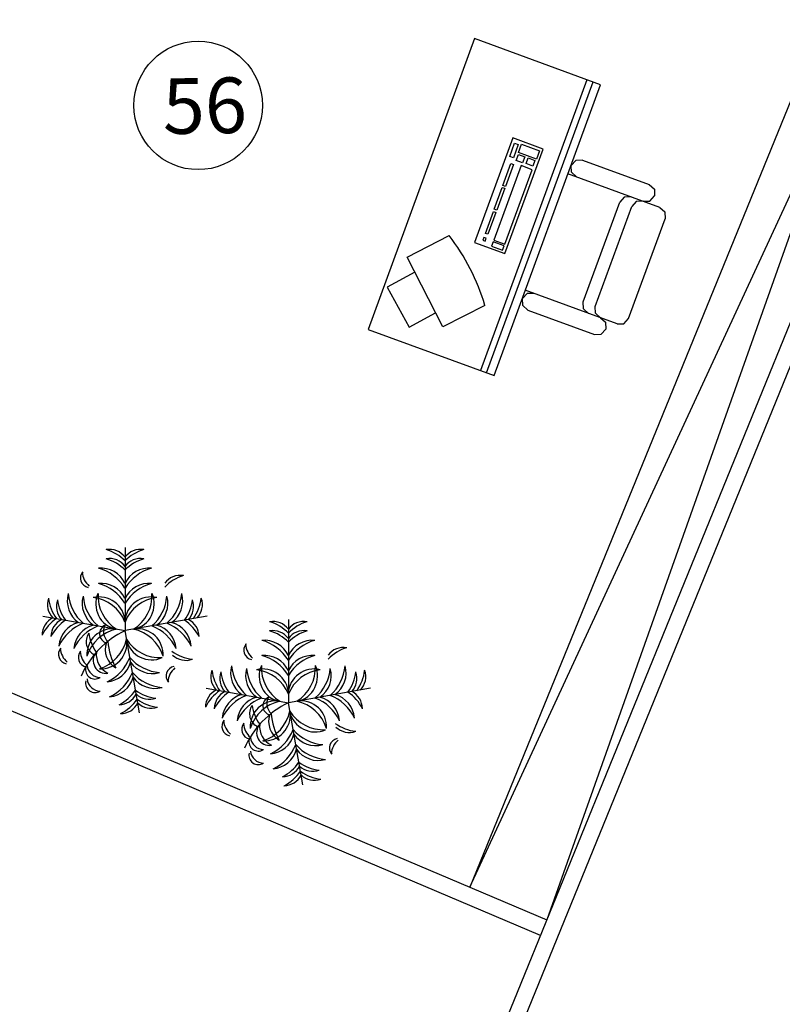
# Model space of a CAD drawing. Header units: inches. Extents: x 424 to 2043, y -237 to 445.
# Tile 479 of 656: x 950.62 to 955.2, y -101.63 to -95.72. Entities that reach past the tile are written whole.
import ezdxf

# ---------------------------------------------------------------- set-up
doc = ezdxf.new("R2010")
doc.units = ezdxf.units.IN
doc.header["$MEASUREMENT"] = 0
doc.layers.add('1', color=8, linetype='Continuous')
doc.layers.add('A-WALL', color=113, linetype='Continuous', lineweight=9)
doc.styles.get("Standard").update_dxf_attribs({"font": 'arial.ttf'})

# ---------------------------------------------------------------- blocks, each defined once
blk = doc.blocks.new('A$C1DA77F6D')
at = {"color": 83}
for p in [(0.4975, 0.9979), (0.0051, 0.5847), (0.9899, 0.5847), (0.5843, 0.0055)]:
    blk.add_line(p, (0.4975, 0.4979), dxfattribs=at)
for centre, radius, start, end in [((0.4045, 0.8704), 0.1154, 36.28997, 99.62433), ((0.3109, 0.7353), 0.2598, 44.07628, 73.37936), ((0.5905, 0.8704), 0.1154, 80.37567, 143.71003), ((0.6841, 0.7353), 0.2598, 106.62064, 135.92372), ((0.4045, 0.8154), 0.1154, 36.28997, 99.62433), ((0.3109, 0.6802), 0.2598, 44.07628, 73.37936), ((0.5905, 0.8154), 0.1154, 80.37567, 143.71003), ((0.6841, 0.6802), 0.2598, 106.62064, 135.92372), ((0.2876, 0.8136), 0.0575, 139.742, 258.74753), ((0.3655, 0.8591), 0.1251, 184.61802, 228.21064), ((0.3529, 0.7132), 0.1598, 25.24891, 95.39371), ((0.2687, 0.6134), 0.2679, 31.37119, 75.03657), ((0.6421, 0.7132), 0.1598, 84.60629, 154.75109), ((0.7263, 0.6134), 0.2679, 104.96343, 148.62881), ((0.8287, 0.7144), 0.1154, 80.37567, 143.71003), ((0.9223, 0.5792), 0.2598, 106.62064, 135.92372), ((0.3529, 0.6222), 0.1598, 25.24891, 95.39371), ((0.2687, 0.5225), 0.2679, 31.37119, 75.03657), ((0.6421, 0.6222), 0.1598, 84.60629, 154.75109), ((0.7263, 0.5225), 0.2679, 104.96343, 148.62881), ((0.3106, 0.6776), 0.1598, 164.60629, 234.75109), ((0.4234, 0.7432), 0.2679, 184.96343, 228.62881), ((0.4782, 0.658), 0.1558, 156.36542, 256.57406), ((0.5709, 0.7074), 0.2357, 176.81221, 238.33354), ((0.4241, 0.7074), 0.2357, 301.66646, 3.18779), ((0.5168, 0.658), 0.1558, 283.42594, 23.63458), ((0.5716, 0.7432), 0.2679, 311.37119, 355.03657), ((0.6844, 0.6776), 0.1598, 305.24891, 15.39371), ((0.1477, 0.654), 0.1154, 160.37567, 223.71003), ((0.297, 0.7227), 0.2598, 186.62064, 215.92372), ((0.201, 0.6446), 0.1154, 160.37567, 223.71003), ((0.3503, 0.7133), 0.2598, 186.62064, 215.92372), ((0.4002, 0.6618), 0.1598, 164.60629, 234.75109), ((0.513, 0.7275), 0.2679, 184.96343, 228.62881), ((0.3431, 0.5446), 0.1558, 3.42594, 103.63458), ((0.2784, 0.462), 0.2357, 21.66646, 83.18779), ((0.6519, 0.5446), 0.1558, 76.36542, 176.57406), ((0.7166, 0.462), 0.2357, 96.81221, 158.33354), ((0.482, 0.7275), 0.2679, 311.37119, 355.03657), ((0.5948, 0.6618), 0.1598, 305.24891, 15.39371), ((0.6447, 0.7133), 0.2598, 324.07628, 353.37936), ((0.794, 0.6446), 0.1154, 316.28997, 19.62433), ((0.6972, 0.7226), 0.2598, 324.07628, 353.37936), ((0.8465, 0.6539), 0.1154, 316.28997, 19.62433), ((0.1154, 0.4708), 0.1154, 116.28997, 179.62433), ((0.2322, 0.3552), 0.2598, 124.07628, 153.37936), ((0.1687, 0.4614), 0.1154, 116.28997, 179.62433), ((0.2855, 0.3458), 0.2598, 124.07628, 153.37936), ((0.2604, 0.3929), 0.1598, 105.24891, 175.39371), ((0.344, 0.2926), 0.2679, 111.37119, 155.03657), ((0.651, 0.2926), 0.2679, 24.96343, 68.62881), ((0.7346, 0.3929), 0.1598, 4.60629, 74.75109), ((0.7095, 0.3458), 0.2598, 26.62064, 55.92372), ((0.8263, 0.4614), 0.1154, 0.37567, 63.71003), ((0.35, 0.3771), 0.1598, 105.24891, 175.39371), ((0.4336, 0.2768), 0.2679, 111.37119, 155.03657), ((0.7299, 0.0102), 0.5402, 115.47721, 156.6585), ((0.3513, 0.4321), 0.0869, 144.98654, 244.40339), ((0.4246, 0.354), 0.1558, 83.42594, 183.63458), ((0.4948, 0.2759), 0.2357, 101.66646, 163.18779), ((0.528, 0.5149), 0.25, 187.57587, 215.89417), ((0.4012, 0.4791), 0.0563, 114.22575, 255.12788), ((0.446, 0.492), 0.078, 150.43977, 228.66943), ((0.5002, 0.2759), 0.2357, 16.81221, 78.33354), ((0.5704, 0.354), 0.1558, 356.36542, 96.57406), ((0.5614, 0.2768), 0.2679, 24.96343, 68.62881), ((0.645, 0.3771), 0.1598, 4.60629, 74.75109), ((0.2755, 0.4952), 0.2357, 286.81221, 348.33354), ((0.3536, 0.425), 0.1558, 266.36542, 6.57406), ((0.5085, 0.3854), 0.1295, 161.44767, 239.36723), ((0.815, 0.4732), 0.4224, 185.40074, 208.13904), ((0.6577, 0.4786), 0.1558, 193.42594, 293.63458), ((0.707, 0.5712), 0.2357, 211.66646, 273.18779), ((0.1559, 0.3561), 0.0575, 139.742, 258.74753), ((0.2338, 0.4016), 0.1251, 184.61802, 228.21064), ((0.275, 0.3373), 0.0575, 139.742, 258.74753), ((0.3529, 0.3828), 0.1251, 184.61802, 228.21064), ((0.3835, 0.3184), 0.0766, 138.87442, 278.97626), ((0.45, 0.3552), 0.125, 173.75364, 244.09705), ((0.9316, 0.5843), 0.2598, 234.07628, 263.37936), ((0.2765, 0.4339), 0.2679, 294.96343, 338.62881), ((0.3767, 0.3503), 0.1598, 274.60629, 344.75109), ((0.7271, 0.5134), 0.2679, 221.37119, 265.03657), ((0.6615, 0.4005), 0.1598, 215.24891, 285.39371), ((0.8629, 0.435), 0.1154, 226.28997, 289.62433), ((0.3174, 0.2647), 0.057, 167.05775, 302.85325), ((0.3502, 0.2968), 0.08, 185.18449, 268.65396), ((0.2923, 0.3444), 0.2679, 294.96343, 338.62881), ((0.7429, 0.4238), 0.2679, 221.37119, 265.03657), ((0.8015, 0.2263), 0.0575, 101.25247, 220.258), ((0.8794, 0.1808), 0.1251, 131.78936, 175.38198), ((0.3174, 0.1832), 0.057, 167.05775, 302.85325), ((0.3502, 0.2153), 0.08, 185.18449, 268.65396), ((0.3925, 0.2608), 0.1598, 274.60629, 344.75109), ((0.6773, 0.311), 0.1598, 215.24891, 285.39371), ((0.3454, 0.2859), 0.2598, 296.62064, 325.92372), ((0.7129, 0.3507), 0.2598, 234.07628, 263.37936), ((0.461, 0.1691), 0.1154, 270.37567, 333.71003), ((0.3549, 0.2322), 0.2598, 296.62064, 325.92372), ((0.4705, 0.1154), 0.1154, 270.37567, 333.71003), ((0.6442, 0.2014), 0.1154, 226.28997, 289.62433), ((0.7224, 0.297), 0.2598, 234.07628, 263.37936), ((0.6537, 0.1477), 0.1154, 226.28997, 289.62433)]:
    blk.add_arc(centre, radius, start, end, dxfattribs=at)
blk = doc.blocks.new('A$C1F663A27')
at = {"color": 1}
for p, q in [((0.4123, 0.55), (0.4265, 0.5859)), ((0.4265, 0.5859), (0.4623, 0.6)), ((0.4982, 0.5859), (0.4623, 0.6)), ((0.5123, 0.55), (0.4982, 0.5859)), ((0.5123, 0.05), (0.5123, 0.6018)), ((1.2123, 0.05), (1.2123, 0.6018)), ((1.2123, 0.55), (1.2265, 0.5859)), ((1.2265, 0.5859), (1.2623, 0.6)), ((1.2982, 0.5859), (1.2623, 0.6)), ((1.3123, 0.55), (1.2982, 0.5859)), ((0.4123, 0.55), (0.4123, 0.15)), ((1.3123, 0.55), (1.3123, 0.15)), ((0.5123, 0.2223), (0.5265, 0.2582)), ((0.5265, 0.2582), (0.5623, 0.2723)), ((0.5623, 0.2723), (1.1623, 0.2723)), ((1.1982, 0.2582), (1.1623, 0.2723)), ((1.2123, 0.2223), (1.1982, 0.2582)), ((0.5123, 0.15), (0.5265, 0.1859)), ((0.5265, 0.1859), (0.5623, 0.2)), ((0.5623, 0.2), (1.1623, 0.2)), ((1.1982, 0.1859), (1.1623, 0.2)), ((1.2123, 0.15), (1.1982, 0.1859)), ((0.4123, 0.15), (0.4265, 0.1141)), ((0.4265, 0.1141), (0.4623, 0.1)), ((0.4982, 0.1141), (0.4623, 0.1)), ((0.5123, 0.15), (0.4982, 0.1141)), ((1.2123, 0.15), (1.2265, 0.1141)), ((1.2265, 0.1141), (1.2623, 0.1)), ((1.2982, 0.1141), (1.2623, 0.1)), ((1.3123, 0.15), (1.2982, 0.1141)), ((0.5123, 0.05), (0.5265, 0.0141)), ((0.5265, 0.0141), (0.5623, 0)), ((1.1982, 0.0141), (1.1623, 0)), ((1.2123, 0.05), (1.1982, 0.0141)), ((0.5623, 0), (1.1623, 0))]:
    blk.add_line(p, q, dxfattribs=at)
at = {"layer": '1', "color": 1}
for p, q in [((0, 1.358), (0, 0.6018)), ((1.747, 1.358), (0, 1.358)), ((0.2614, 1.3388), (0.0911, 1.1457)), ((0.3938, 1.222), (0.2614, 1.3388)), ((1.747, 0.6018), (1.747, 1.358)), ((0.1581, 0.9671), (0.4589, 1.2923)), ((0.4589, 1.2923), (0.6546, 1.1111)), ((0.0911, 1.1457), (0.219, 1.033)), ((0.3538, 0.786), (0.1581, 0.9671)), ((1.2947, 0.9632), (0.6671, 0.9632)), ((0.6671, 0.9632), (0.6671, 0.7803)), ((1.2947, 0.7803), (1.2947, 0.9632)), ((0.7123, 0.9234), (0.6952, 0.9234)), ((0.6952, 0.9234), (0.6952, 0.9097)), ((0.6952, 0.9097), (0.7123, 0.9097)), ((0.7123, 0.9097), (0.7123, 0.9234)), ((0.7361, 0.9234), (0.8675, 0.9234)), ((0.7361, 0.908), (0.7361, 0.9234)), ((0.8675, 0.908), (0.7361, 0.908)), ((0.8675, 0.9234), (0.8675, 0.908)), ((0.8811, 0.9234), (1.0125, 0.9234)), ((0.8811, 0.908), (0.8811, 0.9234)), ((1.0125, 0.908), (0.8811, 0.908)), ((1.0125, 0.9234), (1.0125, 0.908)), ((1.0244, 0.9234), (1.1557, 0.9234)), ((1.0244, 0.908), (1.0244, 0.9234)), ((1.1557, 0.908), (1.0244, 0.908)), ((1.1557, 0.9234), (1.1557, 0.908)), ((1.1813, 0.9012), (1.2188, 0.9012)), ((1.1813, 0.8637), (1.1813, 0.9012)), ((1.1915, 0.9438), (1.27, 0.9438)), ((1.1915, 0.9217), (1.1915, 0.9438)), ((1.27, 0.9217), (1.1915, 0.9217)), ((1.2188, 0.9012), (1.2188, 0.8637)), ((1.2291, 0.9046), (1.2785, 0.9046)), ((1.2291, 0.7972), (1.2291, 0.9046)), ((1.27, 0.9438), (1.27, 0.9217)), ((1.2785, 0.9046), (1.2785, 0.7972)), ((0.7071, 0.8654), (0.6798, 0.8654)), ((0.6798, 0.8654), (0.6798, 0.8006)), ((0.7071, 0.8006), (0.7071, 0.8654)), ((1.1643, 0.8654), (0.7174, 0.8654)), ((0.7174, 0.8654), (0.7174, 0.7989)), ((1.1643, 0.7989), (1.1643, 0.8654)), ((1.2188, 0.8637), (1.1813, 0.8637)), ((1.1847, 0.8432), (1.2188, 0.8432)), ((1.1847, 0.8023), (1.1847, 0.8432)), ((1.2188, 0.8432), (1.2188, 0.8023)), ((0.6671, 0.7803), (1.2947, 0.7803)), ((0.6798, 0.8006), (0.7071, 0.8006)), ((0.7174, 0.7989), (1.1643, 0.7989)), ((1.2188, 0.8023), (1.1847, 0.8023)), ((1.2785, 0.7972), (1.2291, 0.7972)), ((1.747, 0.6839), (0, 0.6839)), ((0, 0.6466), (1.747, 0.6466)), ((0, 0.6018), (1.747, 0.6018))]:
    blk.add_line(p, q, dxfattribs=at)
blk.add_arc((-0.3794, 1.766), 1.224, 306.8019, 327.6514, dxfattribs=at)

msp = doc.modelspace()

# ---------------------------------------------------------------- linework, layer by layer
for p, q in [((957.4063, -90.9053), (953.7847, -101.1187)), ((953.3243, -100.9235), (957.8693, -91.094))]:
    msp.add_line(p, q)
msp.add_circle((951.6937, -96.2317), 0.3854)
at = {"layer": 'A-WALL', "lineweight": 25}
for p, q in [((957.4063, -90.9053), (953.3243, -100.9235)), ((957.8693, -91.094), (952.506, -104.2571)), ((952.5982, -104.2956), (957.9532, -91.153)), ((944.5775, -97.2139), (953.7847, -101.1187)), ((944.5384, -97.306), (953.7457, -101.2108))]:
    msp.add_line(p, q, dxfattribs=at)

# ---------------------------------------------------------------- block references
at = {"xscale": 1.063717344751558, "yscale": 1.063717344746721, "zscale": 1.063717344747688, "rotation": 69.89258904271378}
msp.add_blockref('A$C1F663A27', (954.0699, -98.0726), dxfattribs=at)
at = {"color": 149}
for p in [(950.7573, -99.8819), (951.7374, -100.3144)]:
    msp.add_blockref('A$C1DA77F6D', p, dxfattribs=at)

# ---------------------------------------------------------------- texts
at = {"insert": (951.4782, -96.0702), "char_height": 0.33379, "attachment_point": 1, "rotation": 0.89417}
msp.add_mtext_dynamic_manual_height_columns('56', width=12.832731, gutter_width=1.669, heights=[0], dxfattribs=at)

doc.saveas('drawing.dxf')
